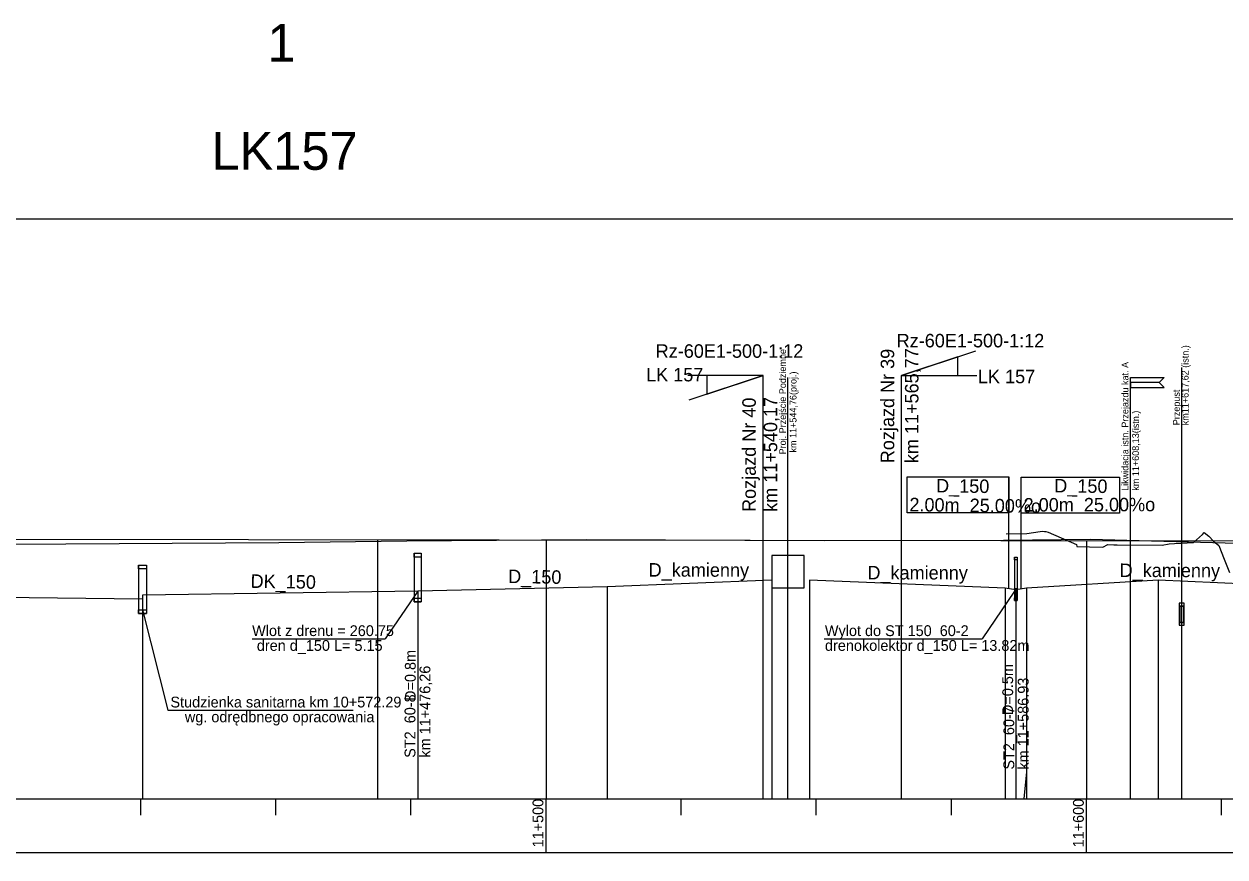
# Model space of a CAD drawing. Extents: x 6445630 to 6518227, y 5499240 to 5511716.
# Drawn here: x 6453434.6 to 6453656.8, y 5508230.5 to 5508384.8 of the extents above; entities that cross this region are included whole.
import ezdxf

# ---------------------------------------------------------------- set-up
doc = ezdxf.new("R2010")
doc.units = 0
for name, color, linetype in [('TOR_PROF-drenaze', 7, 'Continuous'), ('TOR_PROF-drenokolektory', 7, 'Continuous'), ('TOR_PROF-obiekty+opisy', 7, 'Continuous'), ('TOR_PROF-opisy glowne', 7, 'Continuous'), ('TOR_PROF-opisy pomocnicze', 7, 'Continuous'), ('TOR_PROF-rozjazdy', 7, 'Continuous'), ('TOR_PROF-studnie i osadniki', 7, 'Continuous'), ('TOR_PROF-tabelka-pochylenia proj T1', 7, 'Continuous'), ('TOR_PROF-tor istniejacy T2', 7, 'Continuous'), ('TOR_PROF-tor projektowany', 7, 'Continuous'), ('TOR_PROF-uklad odniesienia', 7, 'Continuous'), ('TOR_RAMKI-dodatkowe3', 7, 'Continuous'), ('TOR_RAMKI-MASKA WYCIECIA', 7, 'Continuous')]:
    doc.layers.add(name, color=color, linetype=linetype)

msp = doc.modelspace()

# ---------------------------------------------------------------- linework, layer by layer
at = {"layer": 'TOR_PROF-drenaze'}
for points in [[(6453542.54, 5508280.54), (6453507.47, 5508279.79)], [(6453572.97, 5508281.79), (6453542.54, 5508280.54)], [(6453616.14, 5508280.29), (6453579.98, 5508281.79)], [(6453644.48, 5508281.79), (6453620.14, 5508280.29)], [(6453677.38, 5508280.29), (6453644.48, 5508281.79)], [(6453507.47, 5508279.79), (6453456.53, 5508279.04)], [(6453618.14, 5508280.04), (6453616.14, 5508280.29)], [(6453620.14, 5508280.29), (6453618.14, 5508280.04)]]:
    msp.add_lwpolyline(points, dxfattribs=at)
at = {"layer": 'TOR_PROF-drenokolektory'}
for points in [[(6453542.54, 5508280.54), (6453542.54, 5508246.29), (6453542.54, 5508241.29), (6453542.54, 5508241.29)], [(6453542.54, 5508280.54), (6453542.54, 5508246.29), (6453542.54, 5508241.29), (6453542.54, 5508241.29)], [(6453542.54, 5508280.54), (6453542.54, 5508246.29), (6453542.54, 5508241.29), (6453542.54, 5508241.29)], [(6453542.54, 5508280.54), (6453542.54, 5508246.29), (6453542.54, 5508241.29), (6453542.54, 5508241.29)], [(6453572.97, 5508281.79), (6453572.97, 5508246.29), (6453572.97, 5508241.29), (6453572.97, 5508241.29)], [(6453572.97, 5508281.79), (6453572.97, 5508246.29), (6453572.97, 5508241.29), (6453572.97, 5508241.29)], [(6453572.97, 5508281.79), (6453572.97, 5508246.29), (6453572.97, 5508241.29), (6453572.97, 5508241.29)], [(6453579.98, 5508281.79), (6453579.98, 5508246.29), (6453579.98, 5508241.29), (6453579.98, 5508241.29)], [(6453579.98, 5508281.79), (6453579.98, 5508246.29), (6453579.98, 5508241.29), (6453579.98, 5508241.29)], [(6453579.98, 5508281.79), (6453579.98, 5508246.29), (6453579.98, 5508241.29), (6453579.98, 5508241.29)], [(6453644.48, 5508281.79), (6453644.48, 5508246.29), (6453644.48, 5508241.29), (6453644.48, 5508241.29)], [(6453644.48, 5508281.79), (6453644.48, 5508246.29), (6453644.48, 5508241.29), (6453644.48, 5508241.29)], [(6453644.48, 5508281.79), (6453644.48, 5508246.29), (6453644.48, 5508241.29), (6453644.48, 5508241.29)], [(6453644.48, 5508281.79), (6453644.48, 5508246.29), (6453644.48, 5508241.29), (6453644.48, 5508241.29)], [(6453456.53, 5508278.29), (6453393.65, 5508279.04)], [(6453456.53, 5508279.04), (6453456.53, 5508246.29), (6453456.53, 5508241.29), (6453456.53, 5508241.29)], [(6453456.53, 5508278.29), (6453456.53, 5508246.29), (6453456.53, 5508241.29), (6453456.53, 5508241.29)], [(6453456.53, 5508278.29), (6453456.53, 5508246.29), (6453456.53, 5508241.29), (6453456.53, 5508241.29)], [(6453507.47, 5508279.79), (6453507.47, 5508246.29), (6453507.47, 5508241.29), (6453507.47, 5508241.29)], [(6453507.47, 5508279.79), (6453507.47, 5508246.29), (6453507.47, 5508241.29), (6453507.47, 5508241.29)], [(6453507.47, 5508279.79), (6453507.47, 5508246.29), (6453507.47, 5508241.29), (6453507.47, 5508241.29)], [(6453507.47, 5508279.79), (6453507.47, 5508246.29), (6453507.47, 5508241.29), (6453507.47, 5508241.29)], [(6453616.14, 5508280.29), (6453616.14, 5508246.29), (6453616.14, 5508241.29), (6453616.14, 5508241.29)], [(6453616.14, 5508280.29), (6453616.14, 5508246.29), (6453616.14, 5508241.29), (6453616.14, 5508241.29)], [(6453616.14, 5508280.29), (6453616.14, 5508246.29), (6453616.14, 5508241.29), (6453616.14, 5508241.29)], [(6453618.14, 5508280.29), (6453618.14, 5508246.29), (6453618.14, 5508241.29), (6453618.14, 5508241.29)], [(6453618.14, 5508280.04), (6453618.14, 5508246.29), (6453618.14, 5508241.29), (6453618.14, 5508241.29)], [(6453620.14, 5508280.29), (6453620.14, 5508246.29), (6453619.64, 5508241.29), (6453619.64, 5508241.29)], [(6453620.14, 5508280.29), (6453620.14, 5508246.29), (6453619.64, 5508241.29), (6453619.64, 5508241.29)], [(6453620.14, 5508280.29), (6453620.14, 5508246.29), (6453620.14, 5508241.29), (6453620.14, 5508241.29)]]:
    msp.add_lwpolyline(points, dxfattribs=at)
at = {"layer": 'TOR_PROF-obiekty+opisy'}
for p, q in [((6453648.83, 5508241.29), (6453648.83, 5508321.21)), ((6453575.97, 5508241.29), (6453575.97, 5508319.36)), ((6453639.34, 5508241.29), (6453639.34, 5508319.36)), ((6453648.83, 5508290.99), (6453648.83, 5508311.99)), ((6453616.87, 5508280.2), (6453616.87, 5508300.93)), ((6453619.14, 5508280.17), (6453619.14, 5508300.9)), ((6453578.97, 5508286.37), (6453572.97, 5508286.37)), ((6453572.97, 5508286.37), (6453572.97, 5508280.37)), ((6453578.97, 5508280.37), (6453578.97, 5508286.37)), ((6453572.97, 5508280.37), (6453578.97, 5508280.37)), ((6453507.47, 5508279.79), (6453501.45, 5508270.94)), ((6453617.9, 5508279.79), (6453611.88, 5508270.94)), ((6453456.53, 5508276.31), (6453461.21, 5508257.71)), ((6453476.8, 5508270.94), (6453501.45, 5508270.94)), ((6453582.64, 5508270.94), (6453611.88, 5508270.94)), ((6453461.21, 5508257.71), (6453495.51, 5508257.71))]:
    msp.add_line(p, q, dxfattribs=at)
for points in [[(6453645.59, 5508319.36), (6453644.66, 5508318.43), (6453639.34, 5508318.43), (6453639.34, 5508319.36), (6453645.59, 5508319.36)], [(6453645.59, 5508317.49), (6453644.66, 5508318.43), (6453639.34, 5508318.43), (6453639.34, 5508317.49), (6453645.59, 5508317.49)], [(6453649.29, 5508273.44), (6453649.29, 5508277.52), (6453648.37, 5508277.52), (6453648.37, 5508273.44), (6453649.29, 5508273.44)], [(6453649.21, 5508273.98), (6453648.46, 5508273.98), (6453648.46, 5508276.98), (6453649.21, 5508276.98), (6453649.21, 5508273.98)]]:
    msp.add_lwpolyline(points, dxfattribs=at)
for points in [[(6453598, 5508300.93), (6453616.87, 5508300.93), (6453616.87, 5508294.25), (6453598, 5508294.25)], [(6453619.14, 5508300.9), (6453637.33, 5508300.9), (6453637.33, 5508294.22), (6453619.14, 5508294.22)], [(6453649.29, 5508277.52), (6453648.37, 5508277.52), (6453648.37, 5508273.44), (6453649.29, 5508273.44)], [(6453649.21, 5508276.98), (6453648.46, 5508276.98), (6453648.46, 5508273.98), (6453649.21, 5508273.98)]]:
    msp.add_lwpolyline(points, close=True, dxfattribs=at)
at = {"layer": 'TOR_PROF-rozjazdy'}
for p, q in [((6453596.98, 5508319.69), (6453610.76, 5508324.27)), ((6453571.38, 5508319.69), (6453557.46, 5508319.69)), ((6453571.38, 5508319.69), (6453557.46, 5508319.69)), ((6453571.38, 5508319.69), (6453557.46, 5508319.69)), ((6453571.38, 5508319.69), (6453557.46, 5508319.69)), ((6453571.38, 5508319.69), (6453557.6, 5508315.11)), ((6453571.38, 5508241.29), (6453571.38, 5508319.69)), ((6453596.98, 5508241.29), (6453596.98, 5508319.69)), ((6453596.98, 5508319.69), (6453610.9, 5508319.69)), ((6453596.98, 5508319.69), (6453610.9, 5508319.69))]:
    msp.add_line(p, q, dxfattribs=at)
for points in [[(6453596.98, 5508319.69), (6453607.38, 5508319.69), (6453607.38, 5508323.15), (6453596.98, 5508319.69)], [(6453571.38, 5508319.69), (6453560.98, 5508319.69), (6453560.98, 5508316.23), (6453571.38, 5508319.69)]]:
    msp.add_lwpolyline(points, dxfattribs=at)
at = {"layer": 'TOR_PROF-studnie i osadniki'}
for p, q in [((6453506.82, 5508286.79), (6453506.82, 5508277.79)), ((6453506.82, 5508286.79), (6453508.12, 5508286.79)), ((6453508.12, 5508286.79), (6453508.12, 5508277.79)), ((6453617.89, 5508286.04), (6453617.89, 5508278.04)), ((6453617.89, 5508286.04), (6453618.39, 5508286.04)), ((6453617.89, 5508286.04), (6453617.89, 5508278.04)), ((6453617.89, 5508286.04), (6453618.39, 5508286.04)), ((6453618.39, 5508286.04), (6453618.39, 5508278.04)), ((6453618.39, 5508286.04), (6453618.39, 5508278.04)), ((6453455.78, 5508284.61), (6453455.78, 5508275.61)), ((6453455.88, 5508284.61), (6453457.18, 5508284.61)), ((6453457.28, 5508284.61), (6453457.28, 5508275.61)), ((6453506.82, 5508277.79), (6453508.12, 5508277.79)), ((6453617.89, 5508278.04), (6453618.39, 5508278.04)), ((6453617.89, 5508278.04), (6453618.39, 5508278.04)), ((6453455.78, 5508275.61), (6453457.28, 5508275.61))]:
    msp.add_line(p, q, dxfattribs=at)
for points in [[(6453506.82, 5508286.79), (6453508.12, 5508286.79), (6453508.12, 5508286.09), (6453506.82, 5508286.09)], [(6453617.89, 5508286.04), (6453618.39, 5508286.04), (6453618.39, 5508285.54), (6453617.89, 5508285.54)], [(6453617.89, 5508286.04), (6453618.39, 5508286.04), (6453618.39, 5508285.54), (6453617.89, 5508285.54)], [(6453455.78, 5508284.61), (6453457.28, 5508284.61), (6453457.28, 5508283.91), (6453455.78, 5508283.91)], [(6453506.82, 5508278.49), (6453508.12, 5508278.49), (6453508.12, 5508277.79), (6453506.82, 5508277.79)], [(6453617.89, 5508278.54), (6453618.39, 5508278.54), (6453618.39, 5508278.04), (6453617.89, 5508278.04)], [(6453617.89, 5508278.54), (6453618.39, 5508278.54), (6453618.39, 5508278.04), (6453617.89, 5508278.04)], [(6453455.78, 5508276.31), (6453457.28, 5508276.31), (6453457.28, 5508275.61), (6453455.78, 5508275.61)]]:
    msp.add_lwpolyline(points, close=True, dxfattribs=at)
at = {"layer": 'TOR_PROF-tabelka-pochylenia proj T1'}
msp.add_lwpolyline([(6452331.21, 5508221.29), (6454631.21, 5508221.29), (6454631.21, 5508231.29), (6452331.21, 5508231.29)], close=True, dxfattribs=at)
at = {"layer": 'TOR_PROF-tor istniejacy T2'}
msp.add_lwpolyline([(6453681.83, 5508287.99), (6453631.88, 5508289.34), (6453615.88, 5508289.14), (6453582.65, 5508289.09), (6453538.66, 5508289.29), (6453505.43, 5508289.04), (6453481.75, 5508288.69), (6453432.47, 5508288.39)], dxfattribs=at)
at = {"layer": 'TOR_PROF-tor projektowany'}
msp.add_line((6452560.71, 5508290.59), (6454031.21, 5508288.61), dxfattribs=at)
msp.add_line((6452560.71, 5508290.59), (6454031.21, 5508288.61), dxfattribs=at)
for points in [[(6453499.99, 5508289.32), (6453499.99, 5508246.29), (6453499.99, 5508241.29), (6453499.99, 5508241.29)], [(6453499.99, 5508289.32), (6453499.99, 5508246.29), (6453499.99, 5508241.29), (6453499.99, 5508241.29)], [(6453499.99, 5508289.32), (6453499.99, 5508246.29), (6453499.99, 5508241.29), (6453499.99, 5508241.29)], [(6453499.99, 5508289.32), (6453499.99, 5508246.29), (6453499.99, 5508241.29), (6453499.99, 5508241.29)], [(6453499.99, 5508289.32), (6453499.99, 5508246.29), (6453499.99, 5508241.29), (6453499.99, 5508241.29)], [(6453531.21, 5508289.28), (6453531.21, 5508246.29), (6453531.21, 5508241.29), (6453531.21, 5508241.29)], [(6453531.21, 5508289.28), (6453531.21, 5508246.29), (6453531.21, 5508241.29), (6453531.21, 5508241.29)], [(6453531.21, 5508289.28), (6453531.21, 5508246.29), (6453531.21, 5508241.29), (6453531.21, 5508241.29)], [(6453531.21, 5508289.28), (6453531.21, 5508246.29), (6453531.21, 5508241.29), (6453531.21, 5508241.29)], [(6453531.21, 5508289.28), (6453531.21, 5508246.29), (6453531.21, 5508241.29), (6453531.21, 5508241.29)], [(6453531.21, 5508289.28), (6453531.21, 5508246.29), (6453531.21, 5508241.29), (6453531.21, 5508241.29)], [(6453631.21, 5508289.15), (6453631.21, 5508246.29), (6453631.21, 5508241.29), (6453631.21, 5508241.29)], [(6453631.21, 5508289.15), (6453631.21, 5508246.29), (6453631.21, 5508241.29), (6453631.21, 5508241.29)], [(6453631.21, 5508289.15), (6453631.21, 5508246.29), (6453631.21, 5508241.29), (6453631.21, 5508241.29)], [(6453631.21, 5508289.15), (6453631.21, 5508246.29), (6453631.21, 5508241.29), (6453631.21, 5508241.29)], [(6453631.21, 5508289.15), (6453631.21, 5508246.29), (6453631.21, 5508241.29), (6453631.21, 5508241.29)], [(6453631.21, 5508289.15), (6453631.21, 5508246.29), (6453631.21, 5508241.29), (6453631.21, 5508241.29)]]:
    msp.add_lwpolyline(points, dxfattribs=at)
at = {"layer": 'TOR_PROF-uklad odniesienia'}
for p, q in [((6452331.21, 5508241.29), (6454631.21, 5508241.29)), ((6453456.21, 5508238.29), (6453456.21, 5508241.29)), ((6453456.21, 5508238.29), (6453456.21, 5508241.29)), ((6453481.21, 5508238.29), (6453481.21, 5508241.29)), ((6453481.21, 5508238.29), (6453481.21, 5508241.29)), ((6453506.21, 5508238.29), (6453506.21, 5508241.29)), ((6453506.21, 5508238.29), (6453506.21, 5508241.29)), ((6453531.21, 5508231.29), (6453531.21, 5508241.29)), ((6453531.21, 5508231.29), (6453531.21, 5508241.29)), ((6453556.21, 5508238.29), (6453556.21, 5508241.29)), ((6453556.21, 5508238.29), (6453556.21, 5508241.29)), ((6453581.21, 5508238.29), (6453581.21, 5508241.29)), ((6453581.21, 5508238.29), (6453581.21, 5508241.29)), ((6453606.21, 5508238.29), (6453606.21, 5508241.29)), ((6453606.21, 5508238.29), (6453606.21, 5508241.29)), ((6453631.21, 5508231.29), (6453631.21, 5508241.29)), ((6453631.21, 5508231.29), (6453631.21, 5508241.29)), ((6453656.21, 5508238.29), (6453656.21, 5508241.29)), ((6453656.21, 5508238.29), (6453656.21, 5508241.29))]:
    msp.add_line(p, q, dxfattribs=at)
at = {"layer": 'TOR_RAMKI-dodatkowe3'}
for p, q in [((6453616.33, 5508290.4), (6453620.17, 5508290.46)), ((6453620.17, 5508290.46), (6453622.64, 5508290.83)), ((6453622.64, 5508290.83), (6453623.06, 5508290.9)), ((6453623.06, 5508290.9), (6453623.45, 5508290.82)), ((6453623.45, 5508290.82), (6453623.71, 5508290.84)), ((6453623.71, 5508290.84), (6453624.11, 5508290.7)), ((6453624.11, 5508290.7), (6453629.35, 5508288.38)), ((6453651.04, 5508288.77), (6453652.66, 5508290.27)), ((6453652.66, 5508290.27), (6453652.96, 5508290.65)), ((6453652.96, 5508290.65), (6453653.85, 5508289.96)), ((6453653.85, 5508289.96), (6453654.72, 5508289.05)), ((6453629.35, 5508288.38), (6453629.42, 5508288.02)), ((6453629.42, 5508288.02), (6453631.75, 5508287.97)), ((6453631.75, 5508287.97), (6453634.22, 5508287.93)), ((6453634.22, 5508287.93), (6453635.15, 5508288.41)), ((6453635.15, 5508288.41), (6453636.29, 5508288.34)), ((6453636.29, 5508288.34), (6453636.88, 5508288.37)), ((6453636.88, 5508288.37), (6453645.24, 5508288.3)), ((6453645.24, 5508288.3), (6453646.48, 5508288.55)), ((6453646.48, 5508288.55), (6453647.49, 5508288.57)), ((6453647.49, 5508288.57), (6453651.04, 5508288.77)), ((6453654.72, 5508289.05), (6453655.69, 5508288.25)), ((6453655.69, 5508288.25), (6453656.68, 5508285.68)), ((6453656.68, 5508285.68), (6453657.7, 5508283.23))]:
    msp.add_line(p, q, dxfattribs=at)
at = {"layer": 'TOR_RAMKI-MASKA WYCIECIA'}
msp.add_lwpolyline([(6452261.34, 5508061.65), (6454661.34, 5508061.65), (6454661.34, 5508348.65), (6452261.34, 5508348.65)], close=True, dxfattribs=at)

# ---------------------------------------------------------------- texts
at = {"layer": 'TOR_PROF-drenaze'}
for s, rotation, p in [('D_150', 359.2555, (6453603.37, 5508298.06)), ('D_150', 359.2555, (6453625.23, 5508298.06)), ('2.00m  25.00%o  ', 359.2555, (6453598.43, 5508294.56)), ('2.00m  25.00%o  ', 0.1585, (6453619.58, 5508294.5)), ('D_kamienny', 359.9073, (6453550.19, 5508282.46)), ('D_kamienny', 359.8281, (6453637.34, 5508282.39)), ('DK_150', 359.0673, (6453476.52, 5508280.39)), ('D_150', 359.0673, (6453524.18, 5508281.27)), ('D_kamienny', 359.9073, (6453590.67, 5508281.95))]:
    msp.add_text(s, height=2.5, rotation=rotation, dxfattribs=at).set_placement(p)
at = {"layer": 'TOR_PROF-obiekty+opisy'}
for s, p in [('km11+617,62 (istn.) ', (6453650.1, 5508310.49)), ('Proj. Przejście Podziemne ', (6453575.6, 5508305.09)), ('Likwidacja istn. Przejazdu kat. A ', (6453638.97, 5508298.34)), ('km 11+544,76(proj.)', (6453577.55, 5508305.44)), ('Przepust ', (6453648.48, 5508310.49)), ('km 11+608,13(istn.)', (6453640.92, 5508298.37))]:
    msp.add_text(s, height=1.25, rotation=90, dxfattribs=at).set_placement(p)
at = {"layer": 'TOR_PROF-opisy glowne'}
for s, p in [('D=0.8m', (6453507.09, 5508259.44)), ('D=0.5m', (6453617.63, 5508256.82)), ('km 11+586.93', (6453620.5, 5508246.72)), ('ST2_60-8', (6453507.03, 5508248.91)), ('ST2_60-7', (6453617.84, 5508246.72))]:
    msp.add_text(s, height=2, rotation=90, dxfattribs=at).set_placement(p)
at = {"layer": 'TOR_PROF-opisy pomocnicze'}
for s, p in [('Wlot z drenu = 260.75 ', (6453476.82, 5508271.45)), ('Wylot do ST 150_60-2', (6453582.8, 5508271.45)), ('dren d_150 L= 5.15', (6453477.69, 5508268.71)), ('drenokolektor d_150 L= 13.82m', (6453582.82, 5508268.71)), ('Studzienka sanitarna km 10+572.29', (6453461.7, 5508258.23)), ('wg. odrędbnego opracowania', (6453464.37, 5508255.49))]:
    msp.add_text(s, height=2, dxfattribs=at).set_placement(p)
msp.add_text('km 11+476,26', height=2, rotation=90, dxfattribs=at).set_placement((6453509.8, 5508248.94))
at = {"layer": 'TOR_PROF-rozjazdy'}
for s, p in [('Rz-60E1-500-1:12', (6453596.08, 5508324.91)), ('Rz-60E1-500-1:12', (6453551.49, 5508322.98)), ('LK 157', (6453549.72, 5508318.61)), ('LK 157', (6453611.12, 5508318.26))]:
    msp.add_text(s, height=2.5, dxfattribs=at).set_placement(p)
for s, p in [('Rozjazd Nr 39', (6453595.63, 5508303.46)), ('km 11+565,77', (6453600.12, 5508303.47)), ('Rozjazd Nr 40', (6453570.02, 5508294.43)), ('km 11+540,17', (6453573.99, 5508294.45))]:
    msp.add_text(s, height=2.5, rotation=90, dxfattribs=at).set_placement(p)
at = {"layer": 'TOR_PROF-uklad odniesienia'}
for s, p in [('1', (6453479.64, 5508377.79)), ('LK157', (6453469.28, 5508357.79))]:
    msp.add_text(s, height=7, dxfattribs=at).set_placement(p)
for s, p in [('11+500', (6453530.71, 5508232.31)), ('11+500', (6453530.71, 5508232.31)), ('11+600', (6453630.71, 5508232.31)), ('11+600', (6453630.71, 5508232.31))]:
    msp.add_text(s, height=2, rotation=90, dxfattribs=at).set_placement(p)

doc.saveas('drawing.dxf')
